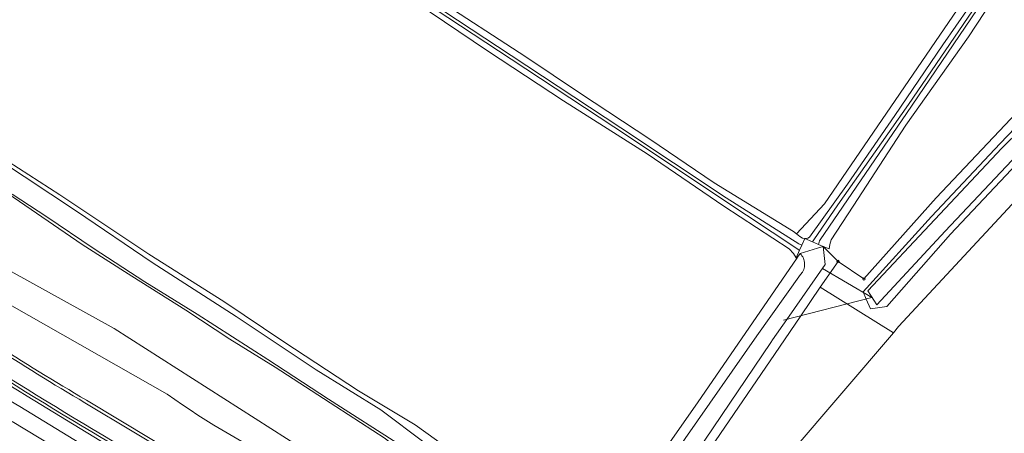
# Model space of a CAD drawing. Header units: metres. Extents: x 151448 to 154749, y 463108 to 465296.
# Tile 354 of 449: x 153170 to 153305, y 464924 to 464981. Entities that reach past the tile are written whole.
import ezdxf

# ---------------------------------------------------------------- set-up
doc = ezdxf.new("R2010")
doc.units = ezdxf.units.M
doc.layers.get('0').update_dxf_attribs({"lineweight": 9})
for name, color, linetype, lineweight in [('B-PV-GR-GRAS-GV', 253, 'Continuous', 9), ('B-PV-GR-GROENVOORZIENING-GV', 253, 'Continuous', 9), ('B-PV-GW-TALUD_KRUIN-G', 253, 'Continuous', 9), ('B-PV-IE-MEUBILAIR-S', 253, 'Continuous', 9), ('B-PV-KW-KUNSTWERK_DUIKER-G', 253, 'Continuous', 9), ('B-PV-OG-TERREIN_BEGROEID-GV', 253, 'Continuous', 9), ('B-PV-OG-TERREIN_OEVER-GV', 253, 'Continuous', 9), ('B-PV-OG-WATER-GV', 253, 'Continuous', 9), ('B-PV-OG-WATER_SLOOT-GV', 253, 'Continuous', 9), ('B-PV-VH-GESLOTENVERHARDING_ASFALT-GV', 253, 'Continuous', 9), ('B-PV-VH-HALFVERHARDING_GRASBETONSTEEN-GV', 253, 'Continuous', 9)]:
    doc.layers.add(name, color=color, linetype=linetype, lineweight=lineweight)

# ---------------------------------------------------------------- blocks, each defined once
blk = doc.blocks.new('SIE-MEUBILAIR_PAAL-SO')
blk.add_circle((0, 0), 0.75)

msp = doc.modelspace()

# ---------------------------------------------------------------- linework, layer by layer
at = {"layer": 'B-PV-GR-GRAS-GV', "flags": 128}
for points in [[(153224.532, 464919.696), (153220.01, 464923.41), (153213.293, 464927.769), (153204.985, 464933.131), (153198.819, 464936.938), (153192.773, 464940.903), (153185.424, 464945.57), (153178.623, 464949.894), (153168.454, 464956.824), (153160.702, 464961.915), (153152.969, 464967.387), (153146.168, 464971.751), (153137.601, 464976.846), (153131.001, 464980.557), (153126.001, 464983.723), (153035.351, 465034.9), (153033.331, 465036.197), (153018.804, 465046.189), (153006.112, 465054.85), (152993.081, 465064.168), (152981.203, 465071.593), (152972.483, 465078.918)], [(153223.071, 465074.603), (153218.844, 465063.954), (153212.989, 465049.065), (153209.816, 465041.102), (153205.471, 465030.523), (153200.329, 465017.709), (153195.417, 465005.817), (153195.362, 465005.462), (153195.354, 465005.201), (153195.444, 465004.908), (153195.678, 465004.572), (153196.145, 465004.129), (153196.752, 465003.615), (153205.126, 464997.981), (153215.712, 464990.862), (153226.637, 464983.717), (153239.241, 464975.499), (153246.747, 464970.483), (153256.186, 464964.266), (153265.013, 464958.306), (153275.824, 464951.651), (153276.252, 464951.317), (153280.059, 464955.404), (153337.601, 465039.516)], [(153276.25, 464947.928), (153276.192, 464948.074), (153275.836, 464948.629), (153275.25, 464949.263), (153266.338, 464955.128), (153255.844, 464962.257), (153244.422, 464969.475), (153234.007, 464976.318), (153222.276, 464984.271), (153208.426, 464993.514), (153197.906, 465000.541), (153193.732, 465003.206), (153193.339, 465003.546), (153193.16, 465003.759), (153192.93, 465004.285), (153192.918, 465004.634), (153192.97, 465005.053), (153193.145, 465005.641), (153197.519, 465016.45), (153202.35, 465028.321), (153207.416, 465040.624), (153212.999, 465054.154), (153217.504, 465066.482)], [(153071.658, 465003.131), (153121.033, 464972.615), (153182.983, 464938.402), (153234.363, 464905.65)], [(153307.572, 464990.099), (153299.742, 464978.233), (153291.213, 464966.142), (153283.986, 464955.113), (153280.984, 464950.519), (153280.79, 464949.875), (153280.713, 464949.283), (153279.907, 464949.62), (153281.925, 464947.569), (153285.464, 464945.165), (153295.319, 464956.262), (153307.116, 464968.648)], [(153165.606, 464963.014), (153175.577, 464956.639), (153187.733, 464948.559), (153197.993, 464942.087), (153206.198, 464936.605), (153216.362, 464929.894), (153224.148, 464925.242), (153232.858, 464918.982), (153244.4, 464910.848), (153247.981, 464907.587), (153248.155, 464907.448), (153248.191, 464907.5), (153249.656, 464909.595), (153262.797, 464928.383), (153276.25, 464947.928)], [(153206.391, 464905.618), (153170.074, 464927.748)], [(153169.036, 464925.728), (153200.987, 464906.417)]]:
    msp.add_lwpolyline(points, dxfattribs=at)
at = {"layer": 'B-PV-GR-GRAS-GV'}
msp.add_lwpolyline([(153170.074, 464927.748, -0.0219868), (153129.908, 464954.665)], format="xyb", dxfattribs=at)
at = {"layer": 'B-PV-GR-GROENVOORZIENING-GV', "flags": 128}
for points in [[(153306.352, 464960.907), (153297.313, 464951.283), (153288.586, 464941.428), (153286.356, 464941.073), (153285.775, 464942.43), (153285.352, 464943.418), (153294.691, 464953.712), (153304.068, 464963.674), (153314.467, 464974.475)], [(153307.116, 464968.648), (153295.319, 464956.262), (153285.464, 464945.165), (153281.925, 464947.569), (153279.504, 464944.034), (153289.499, 464937.832), (153290.206, 464938.659), (153306.903, 464956.67)], [(153306.903, 464956.67), (153290.206, 464938.659), (153289.499, 464937.832), (153275.4, 464921.36)]]:
    msp.add_lwpolyline(points, dxfattribs=at)
msp.add_lwpolyline([(153279.504, 464944.034), (153276.838, 464940.139), (153273.916, 464935.871), (153254.544, 464907.576), (153253.521, 464906.181), (153254.277, 464905.514), (153256.308, 464901.45), (153258.339, 464897.386), (153262.869, 464906.338), (153275.4, 464921.36), (153289.499, 464937.832)], close=True, dxfattribs=at)
at = {"layer": 'B-PV-GW-TALUD_KRUIN-G'}
msp.add_lwpolyline([(153171.073, 464929.174, -0.0179031), (153130.989, 464956.016)], format="xyb", dxfattribs=at)
at = {"layer": 'B-PV-GW-TALUD_KRUIN-G', "flags": 128}
for points in [[(153204.65, 464908.75), (153171.073, 464929.174)], [(153200.987, 464906.417), (153169.036, 464925.728)]]:
    msp.add_lwpolyline(points, dxfattribs=at)
at = {"layer": 'B-PV-KW-KUNSTWERK_DUIKER-G', "flags": 128}
for points in [[(153286.618, 464942.591), (153279.807, 464946.618)], [(153286.543, 464942.627), (153274.47, 464939.532)]]:
    msp.add_lwpolyline(points, dxfattribs=at)
at = {"layer": 'B-PV-OG-TERREIN_BEGROEID-GV', "flags": 128}
for points in [[(153337.601, 465039.516), (153280.059, 464955.404), (153276.252, 464951.317), (153276.712, 464950.959), (153277.091, 464950.739), (153277.394, 464950.67), (153277.796, 464950.739), (153278.026, 464950.882), (153283.213, 464958.116), (153289.695, 464967.5), (153296.269, 464977.127), (153303.34, 464987.358), (153309.848, 464997.095)], [(153234.363, 464905.65), (153182.983, 464938.402), (153121.033, 464972.615), (153071.658, 465003.131)], [(153150.035, 464952.236), (153190.221, 464929.438)], [(153190.221, 464929.438), (153150.035, 464952.236)], [(153171.073, 464929.174), (153204.65, 464908.75)], [(153204.65, 464908.75), (153171.073, 464929.174)], [(153179.203, 464928.61), (153192.582, 464920.576)], [(153170.074, 464927.748), (153206.391, 464905.618)], [(153200.987, 464906.417), (153169.036, 464925.728)]]:
    msp.add_lwpolyline(points, dxfattribs=at)
at = {"layer": 'B-PV-OG-TERREIN_BEGROEID-GV'}
for points in [[(153130.989, 464956.016, 0.0179031), (153171.073, 464929.174)], [(153171.073, 464929.174, -0.0179031), (153130.989, 464956.016)], [(153129.908, 464954.665, 0.0219868), (153170.074, 464927.748)], [(153186.445, 464920.453, -0.0204133), (153145.573, 464946.37)], [(153166.347, 464936.528, 0.0099274), (153179.203, 464928.61)], [(153190.221, 464929.438, 0.0430763), (153207.785, 464919.161)], [(153207.785, 464919.161, -0.0430763), (153190.221, 464929.438)]]:
    msp.add_lwpolyline(points, format="xyb", dxfattribs=at)
at = {"layer": 'B-PV-OG-TERREIN_OEVER-GV', "flags": 128}
for points in [[(153278.603, 464950.518), (153281.903, 464955.278), (153291.542, 464969.003), (153302.841, 464985.567), (153313.085, 465000.781), (153321.078, 465012.466), (153331.263, 465027.728), (153344.981, 465047.792), (153359.344, 465068.842), (153372.073, 465087.901), (153385.521, 465108.208), (153395.734, 465123.311), (153408.778, 465143.037), (153414.614, 465151.657)], [(153415.25, 465151.096), (153407.965, 465140.65), (153392.525, 465117.624), (153376.863, 465093.974), (153361.107, 465070.778), (153344.518, 465046.096), (153329.626, 465024.195), (153321.616, 465012.365), (153306.564, 464990.215), (153291.278, 464967.736), (153279.489, 464950.496)], [(153217.504, 465066.482), (153212.999, 465054.154), (153207.416, 465040.624), (153202.35, 465028.321), (153197.519, 465016.45), (153193.145, 465005.641), (153192.97, 465005.053), (153192.918, 465004.634), (153192.93, 465004.285), (153193.16, 465003.759), (153193.339, 465003.546), (153193.732, 465003.206), (153197.906, 465000.541), (153208.426, 464993.514), (153222.276, 464984.271), (153234.007, 464976.318), (153244.422, 464969.475), (153255.844, 464962.257), (153266.338, 464955.128), (153275.25, 464949.263), (153275.836, 464948.629), (153276.192, 464948.074), (153276.659, 464949.082)], [(153276.424, 464949.244), (153269.435, 464953.893), (153251.278, 464965.949), (153237.235, 464975.151), (153221.687, 464985.469), (153207.072, 464995.541), (153197.289, 465001.795), (153193.997, 465003.999)], [(153194.557, 465004.215), (153207.13, 464995.841), (153220.833, 464986.486), (153237.238, 464975.689), (153252.262, 464965.79), (153266.629, 464956.223), (153276.573, 464949.959)], [(153279.257, 464949.892), (153279.903, 464949.622), (153279.907, 464949.62), (153280.713, 464949.283), (153280.79, 464949.875), (153280.984, 464950.519), (153283.986, 464955.113), (153291.213, 464966.142), (153299.742, 464978.233), (153307.572, 464990.099)], [(153303.34, 464987.358), (153296.269, 464977.127), (153289.695, 464967.5), (153283.213, 464958.116), (153278.026, 464950.882), (153277.796, 464950.739), (153277.394, 464950.67), (153278.415, 464950.244)], [(153276.986, 464949.788), (153277.394, 464950.67), (153277.091, 464950.739), (153276.712, 464950.959), (153276.252, 464951.317), (153275.824, 464951.651), (153265.013, 464958.306), (153256.186, 464964.266), (153246.747, 464970.483), (153239.241, 464975.499), (153226.637, 464983.717)], [(153314.467, 464974.475), (153304.068, 464963.674), (153294.691, 464953.712), (153285.352, 464943.418), (153285.775, 464942.43), (153286.356, 464941.073), (153288.586, 464941.428), (153297.313, 464951.283), (153306.352, 464960.907)], [(153287.224, 464941.656), (153285.999, 464943.547), (153295.137, 464953.282), (153304.296, 464963.008), (153315.053, 464973.596)], [(153248.345, 464906.651), (153248.516, 464906.117), (153248.923, 464906.642), (153250.58, 464908.779), (153249.656, 464909.595), (153248.191, 464907.5), (153248.155, 464907.448), (153247.981, 464907.587), (153244.4, 464910.848), (153232.858, 464918.982), (153224.148, 464925.242), (153216.362, 464929.894), (153206.198, 464936.605), (153197.993, 464942.087), (153187.733, 464948.559), (153175.577, 464956.639), (153165.606, 464963.014)], [(153167.11, 464961.48), (153177.825, 464954.418), (153188.178, 464947.4), (153199.653, 464940.045), (153210.618, 464932.753), (153219.44, 464927.32), (153225.517, 464922.732), (153226.2, 464922.356), (153226.956, 464922.063), (153227.764, 464921.534), (153236.412, 464915.525), (153242.801, 464911.245), (153243.781, 464910.497), (153244.929, 464909.653), (153245.758, 464908.987), (153246.538, 464908.352), (153247.457, 464907.464), (153248.1, 464906.809), (153248.345, 464906.651)], [(153305.691, 464961.336), (153296.568, 464951.692), (153287.224, 464941.656)], [(153168.454, 464956.824), (153178.623, 464949.894), (153185.424, 464945.57), (153192.773, 464940.903), (153198.819, 464936.938), (153204.985, 464933.131), (153213.293, 464927.769), (153220.01, 464923.41), (153224.532, 464919.696)], [(153241.123, 464908.984), (153225.022, 464920.366), (153222.259, 464922.366), (153212.27, 464928.738), (153203.994, 464934.171), (153194.325, 464940.372), (153187.158, 464944.771), (153180.136, 464949.385), (153173.776, 464953.632), (153169.066, 464956.752)], [(153276.741, 464948.642), (153276.394, 464948.138), (153276.25, 464947.928), (153262.797, 464928.383), (153249.656, 464909.595), (153250.58, 464908.779), (153254.832, 464914.26), (153261.053, 464923.374), (153270.85, 464937.409), (153276.81, 464945.8)]]:
    msp.add_lwpolyline(points, dxfattribs=at)
msp.add_lwpolyline([(153281.925, 464947.569), (153279.907, 464949.62), (153280.168, 464947.136), (153274.938, 464939.652), (153272.974, 464936.841), (153272.748, 464936.508), (153263.718, 464923.175), (153257.025, 464912.733), (153253.623, 464908.117), (153252.638, 464906.962), (153253.521, 464906.181), (153254.544, 464907.576), (153273.916, 464935.871), (153276.838, 464940.139), (153279.504, 464944.034)], close=True, dxfattribs=at)
at = {"layer": 'B-PV-OG-TERREIN_OEVER-GV'}
for points in [[(153276.573, 464949.959, 0.0776261), (153276.986, 464949.788)], [(153278.415, 464950.244, 0.0582933), (153278.603, 464950.518)], [(153279.489, 464950.496, 0.0827885), (153279.257, 464949.892)], [(153276.659, 464949.082, 0.0330188), (153276.424, 464949.244)], [(153276.81, 464945.8, 0.4155638), (153276.741, 464948.642)]]:
    msp.add_lwpolyline(points, format="xyb", dxfattribs=at)
at = {"layer": 'B-PV-OG-WATER-GV', "flags": 128}
msp.add_lwpolyline([(153304.296, 464963.008), (153295.137, 464953.282), (153285.999, 464943.547), (153287.224, 464941.656), (153296.568, 464951.692), (153305.691, 464961.336), (153316.138, 464971.884), (153324.419, 464979.546), (153323.367, 464980.82), (153315.053, 464973.596)], close=True, dxfattribs=at)
for points in [[(153276.81, 464945.8), (153270.85, 464937.409), (153261.053, 464923.374), (153254.832, 464914.26), (153250.58, 464908.779), (153252.638, 464906.962), (153253.623, 464908.117), (153257.025, 464912.733), (153263.718, 464923.175), (153272.748, 464936.508), (153272.974, 464936.841), (153274.938, 464939.652), (153280.168, 464947.136), (153279.907, 464949.62), (153279.903, 464949.622)], [(153279.903, 464949.622), (153279.101, 464949.373), (153276.741, 464948.642)]]:
    msp.add_lwpolyline(points, dxfattribs=at)
at = {"layer": 'B-PV-OG-WATER-GV'}
msp.add_lwpolyline([(153276.741, 464948.642, -0.4155638), (153276.81, 464945.8)], format="xyb", dxfattribs=at)
at = {"layer": 'B-PV-OG-WATER_SLOOT-GV', "flags": 128}
for points in [[(153414.614, 465151.657), (153408.778, 465143.037), (153395.734, 465123.311), (153385.521, 465108.208), (153372.073, 465087.901), (153359.344, 465068.842), (153344.981, 465047.792), (153331.263, 465027.728), (153321.078, 465012.466), (153313.085, 465000.781), (153302.841, 464985.567), (153291.542, 464969.003), (153281.903, 464955.278), (153278.603, 464950.518)], [(153279.489, 464950.496), (153291.278, 464967.736), (153306.564, 464990.215), (153321.616, 465012.365), (153329.626, 465024.195), (153344.518, 465046.096), (153361.107, 465070.778), (153376.863, 465093.974), (153392.525, 465117.624), (153407.965, 465140.65), (153415.25, 465151.096)], [(153193.997, 465003.999), (153197.289, 465001.795), (153207.072, 464995.541), (153221.687, 464985.469), (153237.235, 464975.151), (153251.278, 464965.949), (153269.435, 464953.893), (153276.424, 464949.244)], [(153276.573, 464949.959), (153266.629, 464956.223), (153252.262, 464965.79), (153237.238, 464975.689), (153220.833, 464986.486), (153207.13, 464995.841), (153194.557, 465004.215)], [(153225.517, 464922.732), (153219.44, 464927.32), (153210.618, 464932.753), (153199.653, 464940.045), (153188.178, 464947.4), (153177.825, 464954.418), (153167.11, 464961.48)], [(153169.066, 464956.752), (153173.776, 464953.632), (153180.136, 464949.385), (153187.158, 464944.771), (153194.325, 464940.372), (153203.994, 464934.171), (153212.27, 464928.738), (153222.259, 464922.366), (153225.022, 464920.366), (153241.123, 464908.984)], [(153276.659, 464949.082), (153276.986, 464949.788)], [(153278.415, 464950.244), (153279.257, 464949.892)]]:
    msp.add_lwpolyline(points, dxfattribs=at)
msp.add_lwpolyline([(153279.257, 464949.892), (153278.415, 464950.244), (153277.394, 464950.67), (153276.986, 464949.788), (153276.659, 464949.082), (153276.192, 464948.074), (153276.25, 464947.928), (153276.394, 464948.138), (153276.741, 464948.642), (153279.101, 464949.373), (153279.903, 464949.622)], close=True, dxfattribs=at)
at = {"layer": 'B-PV-OG-WATER_SLOOT-GV'}
for points in [[(153276.986, 464949.788, -0.0776261), (153276.573, 464949.959)], [(153278.603, 464950.518, -0.0582933), (153278.415, 464950.244)], [(153279.257, 464949.892, -0.0827885), (153279.489, 464950.496)], [(153276.424, 464949.244, -0.0330188), (153276.659, 464949.082)]]:
    msp.add_lwpolyline(points, format="xyb", dxfattribs=at)
at = {"layer": 'B-PV-VH-GESLOTENVERHARDING_ASFALT-GV'}
for points in [[(153145.805, 464946.696, 0.020433), (153186.647, 464920.798)], [(153178.999, 464928.266, -0.0101), (153166.131, 464936.192)]]:
    msp.add_lwpolyline(points, format="xyb", dxfattribs=at)
at = {"layer": 'B-PV-VH-GESLOTENVERHARDING_ASFALT-GV', "flags": 128}
msp.add_lwpolyline([(153192.376, 464920.233), (153178.999, 464928.266)], dxfattribs=at)
at = {"layer": 'B-PV-VH-HALFVERHARDING_GRASBETONSTEEN-GV'}
for points in [[(153186.647, 464920.798, -0.020433), (153145.805, 464946.696)], [(153145.573, 464946.37, 0.0204133), (153186.445, 464920.453)], [(153166.131, 464936.192, 0.0101), (153178.999, 464928.266)], [(153179.203, 464928.61, -0.0099274), (153166.347, 464936.528)]]:
    msp.add_lwpolyline(points, format="xyb", dxfattribs=at)
at = {"layer": 'B-PV-VH-HALFVERHARDING_GRASBETONSTEEN-GV', "flags": 128}
for points in [[(153178.999, 464928.266), (153192.376, 464920.233)], [(153192.582, 464920.576), (153179.203, 464928.61)]]:
    msp.add_lwpolyline(points, dxfattribs=at)

# ---------------------------------------------------------------- block references
at = {"layer": 'B-PV-IE-MEUBILAIR-S', "xscale": 0.2, "yscale": 0.2, "zscale": 0.2}
for p in [(153281.925, 464947.569), (153285.464, 464945.165)]:
    msp.add_blockref('SIE-MEUBILAIR_PAAL-SO', p, dxfattribs=at)

doc.saveas('drawing.dxf')
